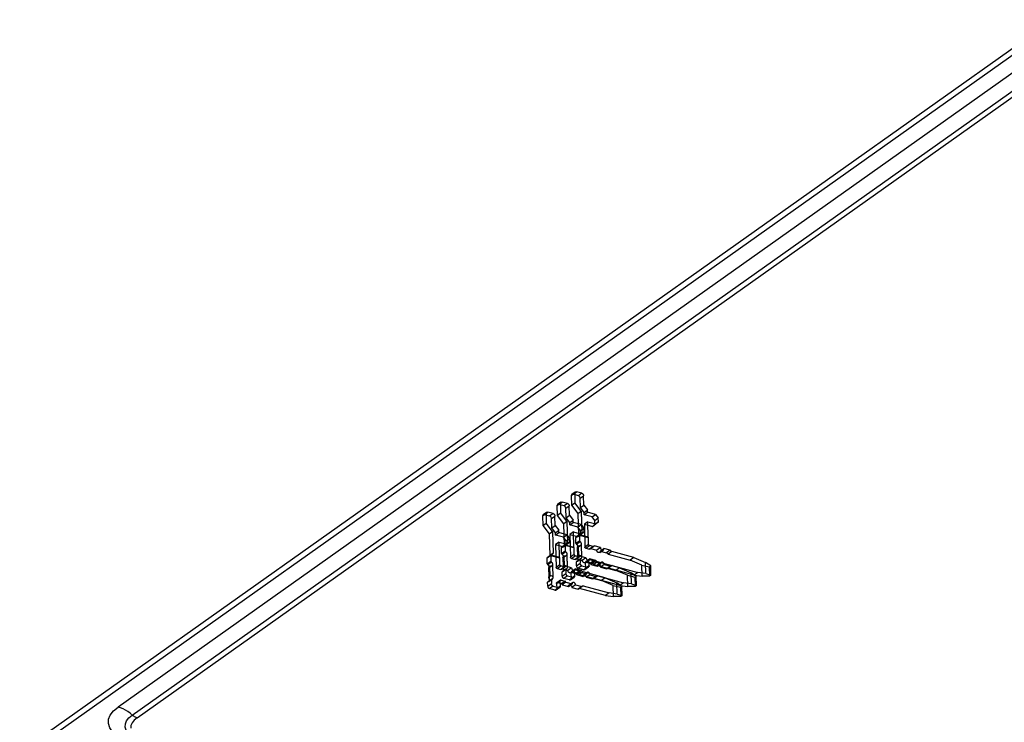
# Model space of a CAD drawing. Header units: millimetres. Extents: x 6 to 414, y 7 to 290.
# Tile 267 of 341: x 193.34 to 197.98, y 135.79 to 139.11. Entities that reach past the tile are written whole.
import ezdxf

# ---------------------------------------------------------------- set-up
doc = ezdxf.new("R2010")
doc.units = ezdxf.units.MM
doc.header["$LTSCALE"] = 23.1
doc.layers.get('0').update_dxf_attribs({"linetype": 'CONTINUOUS'})
doc.layers.add('_60383', color=7, linetype='CONTINUOUS')

msp = doc.modelspace()

# ---------------------------------------------------------------- linework, layer by layer
at = {"color": 6, "linetype": 'Continuous'}
for p, q in [((195.9575, 136.8748), (195.9412, 136.8633)), ((195.9412, 136.8633), (195.9423, 136.8186)), ((195.9601, 136.8807), (195.9439, 136.8692)), ((195.9494, 136.87), (195.9657, 136.8815)), ((195.9746, 136.8632), (195.9494, 136.87)), ((195.9575, 136.8748), (195.9586, 136.8301)), ((195.9909, 136.8748), (195.9657, 136.8815)), ((195.9909, 136.8748), (195.9746, 136.8632)), ((195.9833, 136.852), (195.9995, 136.8636)), ((195.9843, 136.8073), (195.9833, 136.852)), ((196.0006, 136.8188), (195.9995, 136.8636)), ((195.8898, 136.8268), (195.8735, 136.8153)), ((195.8735, 136.8153), (195.8746, 136.7705)), ((195.8924, 136.8327), (195.8761, 136.8212)), ((195.8817, 136.822), (195.8979, 136.8335)), ((195.9069, 136.8152), (195.8817, 136.822)), ((195.8898, 136.8268), (195.8908, 136.782)), ((195.9231, 136.8267), (195.8979, 136.8335)), ((195.9231, 136.8267), (195.9069, 136.8152)), ((195.9155, 136.804), (195.9318, 136.8155)), ((195.9328, 136.7708), (195.9318, 136.8155)), ((195.9423, 136.8186), (195.9586, 136.8301)), ((195.9423, 136.8186), (195.9725, 136.7793)), ((195.9887, 136.7909), (195.9586, 136.8301)), ((195.9843, 136.8073), (196.0006, 136.8188)), ((196.0015, 136.7849), (195.9843, 136.8073)), ((196.0006, 136.8188), (196.0178, 136.7964)), ((195.822, 136.7787), (195.8057, 136.7672)), ((195.8057, 136.7672), (195.8068, 136.7224)), ((195.8246, 136.7846), (195.8084, 136.7731)), ((195.8139, 136.7739), (195.8302, 136.7854)), ((195.8391, 136.7671), (195.8139, 136.7739)), ((195.822, 136.7787), (195.8231, 136.734)), ((195.8554, 136.7787), (195.8302, 136.7854)), ((195.8554, 136.7787), (195.8391, 136.7671)), ((195.8477, 136.7559), (195.864, 136.7675)), ((195.8651, 136.7227), (195.864, 136.7675)), ((195.8746, 136.7705), (195.8908, 136.782)), ((195.8746, 136.7705), (195.9047, 136.7313)), ((195.921, 136.7428), (195.8908, 136.782)), ((195.9166, 136.7592), (195.9155, 136.804)), ((195.9166, 136.7592), (195.9328, 136.7708)), ((195.9338, 136.7368), (195.9166, 136.7592)), ((195.9328, 136.7708), (195.95, 136.7483)), ((195.9725, 136.7793), (195.9887, 136.7909)), ((195.9725, 136.7793), (195.9749, 136.6764)), ((195.9887, 136.7909), (195.9912, 136.6879)), ((196.0015, 136.7849), (196.0178, 136.7964)), ((196.0018, 136.7737), (196.0015, 136.7849)), ((196.0018, 136.7737), (196.0181, 136.7852)), ((196.0396, 136.7635), (196.0018, 136.7737)), ((196.0181, 136.7852), (196.0178, 136.7964)), ((196.0559, 136.7751), (196.0181, 136.7852)), ((196.0396, 136.7635), (196.0559, 136.7751)), ((196.0525, 136.7467), (196.0396, 136.7635)), ((196.0525, 136.7467), (196.0688, 136.7583)), ((196.0559, 136.7751), (196.0688, 136.7583)), ((196.0692, 136.7404), (196.0688, 136.7583)), ((195.8068, 136.7224), (195.8231, 136.734)), ((195.8068, 136.7224), (195.8369, 136.6832)), ((195.8532, 136.6948), (195.8231, 136.734)), ((195.8488, 136.7112), (195.8477, 136.7559)), ((195.8488, 136.7112), (195.8651, 136.7227)), ((195.8651, 136.7227), (195.8823, 136.7003)), ((195.9047, 136.7313), (195.921, 136.7428)), ((195.9047, 136.7313), (195.9071, 136.6283)), ((195.921, 136.7428), (195.9234, 136.6399)), ((195.9338, 136.7368), (195.95, 136.7483)), ((195.9341, 136.7256), (195.9338, 136.7368)), ((195.9341, 136.7256), (195.9503, 136.7372)), ((195.9719, 136.7155), (195.9341, 136.7256)), ((195.9503, 136.7372), (195.95, 136.7483)), ((195.9881, 136.727), (195.9503, 136.7372)), ((195.9719, 136.7155), (195.9881, 136.727)), ((195.9848, 136.6987), (195.9719, 136.7155)), ((195.9881, 136.727), (196.001, 136.7102)), ((196.0191, 136.7405), (196.0029, 136.7289)), ((196.0029, 136.7289), (196.0407, 136.7188)), ((196.0029, 136.7289), (196.0054, 136.621)), ((196.0191, 136.7405), (196.0569, 136.7303)), ((196.0209, 136.6666), (196.0191, 136.7405)), ((196.0407, 136.7188), (196.0569, 136.7303)), ((196.0407, 136.7188), (196.053, 136.7288)), ((196.053, 136.7288), (196.0525, 136.7467)), ((196.053, 136.7288), (196.0692, 136.7404)), ((196.0692, 136.7404), (196.0569, 136.7303)), ((195.8369, 136.6832), (195.8532, 136.6948)), ((195.8369, 136.6832), (195.8394, 136.5803)), ((195.866, 136.6888), (195.8488, 136.7112)), ((195.8532, 136.6948), (195.8556, 136.5918)), ((195.866, 136.6888), (195.8823, 136.7003)), ((195.8663, 136.6776), (195.866, 136.6888)), ((195.8663, 136.6776), (195.8826, 136.6891)), ((195.9041, 136.6674), (195.8663, 136.6776)), ((195.8826, 136.6891), (195.8823, 136.7003)), ((195.9204, 136.679), (195.8826, 136.6891)), ((195.9041, 136.6674), (195.9204, 136.679)), ((195.917, 136.6506), (195.9041, 136.6674)), ((195.9204, 136.679), (195.9333, 136.6622)), ((195.9514, 136.6924), (195.9351, 136.6809)), ((195.9351, 136.6809), (195.9729, 136.6707)), ((195.9351, 136.6809), (195.9377, 136.573)), ((195.9514, 136.6924), (195.9892, 136.6823)), ((195.9531, 136.6185), (195.9514, 136.6924)), ((195.9626, 136.6663), (195.98, 136.6786)), ((195.9749, 136.6764), (195.9626, 136.6663)), ((195.9633, 136.6387), (195.9626, 136.6663)), ((195.9729, 136.6707), (195.9892, 136.6823)), ((195.9729, 136.6707), (195.9852, 136.6808)), ((195.9912, 136.6879), (195.9749, 136.6764)), ((195.9789, 136.6779), (195.9912, 136.6879)), ((195.9789, 136.6779), (196.0209, 136.6666)), ((196.022, 136.6674), (195.98, 136.6786)), ((195.98, 136.6786), (195.9806, 136.651)), ((195.9848, 136.6987), (196.001, 136.7102)), ((195.9852, 136.6808), (195.9848, 136.6987)), ((195.9852, 136.6808), (196.0015, 136.6923)), ((196.0015, 136.6923), (195.9892, 136.6823)), ((196.0015, 136.6923), (196.001, 136.7102)), ((196.022, 136.6674), (196.0209, 136.6666)), ((196.0228, 136.6333), (196.022, 136.6674)), ((195.8836, 136.6443), (195.8674, 136.6328)), ((195.8674, 136.6328), (195.9052, 136.6227)), ((195.8674, 136.6328), (195.8699, 136.5249)), ((195.8836, 136.6443), (195.9214, 136.6342)), ((195.8854, 136.5705), (195.8836, 136.6443)), ((195.8949, 136.6183), (195.9122, 136.6306)), ((195.9071, 136.6283), (195.8949, 136.6183)), ((195.9052, 136.6227), (195.9214, 136.6342)), ((195.9052, 136.6227), (195.9174, 136.6327)), ((195.9234, 136.6399), (195.9071, 136.6283)), ((195.9111, 136.6298), (195.9234, 136.6399)), ((195.9111, 136.6298), (195.9531, 136.6185)), ((195.9542, 136.6193), (195.9122, 136.6306)), ((195.9122, 136.6306), (195.9129, 136.603)), ((195.917, 136.6506), (195.9333, 136.6622)), ((195.9174, 136.6327), (195.917, 136.6506)), ((195.9174, 136.6327), (195.9337, 136.6442)), ((195.9337, 136.6442), (195.9214, 136.6342)), ((195.9337, 136.6442), (195.9333, 136.6622)), ((195.9542, 136.6193), (195.9531, 136.6185)), ((195.955, 136.5853), (195.9542, 136.6193)), ((195.9633, 136.6387), (195.9806, 136.651)), ((195.9835, 136.646), (195.9662, 136.6337)), ((195.9757, 136.6256), (195.9692, 136.6209)), ((195.9692, 136.6209), (195.9703, 136.5762)), ((195.9695, 136.618), (195.9865, 136.6301)), ((195.9768, 136.5808), (195.9757, 136.6256)), ((196.0228, 136.6333), (196.0054, 136.621)), ((196.0097, 136.6154), (196.0271, 136.6277)), ((196.045, 136.6229), (196.0271, 136.6277)), ((196.045, 136.6229), (196.0277, 136.6106)), ((196.0478, 136.6233), (196.0304, 136.611)), ((196.0317, 136.614), (196.0491, 136.6263)), ((196.0785, 136.6184), (196.0491, 136.6263)), ((195.8271, 136.5702), (195.8444, 136.5825)), ((195.8394, 136.5803), (195.8271, 136.5702)), ((195.8556, 136.5918), (195.8394, 136.5803)), ((195.8434, 136.5818), (195.8556, 136.5918)), ((195.8434, 136.5818), (195.8854, 136.5705)), ((195.8865, 136.5713), (195.8444, 136.5825)), ((195.8444, 136.5825), (195.8451, 136.5549)), ((195.8955, 136.5907), (195.8949, 136.6183)), ((195.8955, 136.5907), (195.9129, 136.603)), ((195.9158, 136.598), (195.8984, 136.5857)), ((195.9079, 136.5775), (195.9014, 136.5729)), ((195.9014, 136.5729), (195.9025, 136.5281)), ((195.9017, 136.5699), (195.9188, 136.582)), ((195.909, 136.5327), (195.9079, 136.5775)), ((195.955, 136.5853), (195.9377, 136.573)), ((195.942, 136.5674), (195.9593, 136.5797)), ((195.9772, 136.5749), (195.9593, 136.5797)), ((195.9772, 136.5749), (195.9599, 136.5626)), ((195.98, 136.5753), (195.9627, 136.563)), ((195.964, 136.5659), (195.9813, 136.5782)), ((195.9703, 136.5762), (195.9768, 136.5808)), ((196.0107, 136.5703), (195.9813, 136.5782)), ((196.0097, 136.6154), (196.0277, 136.6106)), ((196.0317, 136.614), (196.0612, 136.6061)), ((196.0785, 136.6184), (196.0612, 136.6061)), ((196.0753, 136.5957), (196.0927, 136.608)), ((196.078, 136.6016), (196.0953, 136.6139)), ((196.078, 136.6016), (196.1074, 136.5937)), ((196.1247, 136.606), (196.0953, 136.6139)), ((196.1247, 136.606), (196.1074, 136.5937)), ((196.1147, 136.5873), (196.1074, 136.5937)), ((196.1321, 136.5996), (196.1147, 136.5873)), ((196.1147, 136.5873), (196.2197, 136.5591)), ((196.1247, 136.606), (196.1321, 136.5996)), ((196.2371, 136.5714), (196.1321, 136.5996)), ((195.8278, 136.5426), (195.8271, 136.5702)), ((195.8278, 136.5426), (195.8451, 136.5549)), ((195.848, 136.5499), (195.8307, 136.5376)), ((195.8402, 136.5294), (195.8337, 136.5248)), ((195.834, 136.5219), (195.851, 136.534)), ((195.8413, 136.4847), (195.8402, 136.5294)), ((195.8873, 136.5372), (195.8699, 136.5249)), ((195.8742, 136.5193), (195.8916, 136.5316)), ((195.8865, 136.5713), (195.8854, 136.5705)), ((195.8873, 136.5372), (195.8865, 136.5713)), ((195.9095, 136.5268), (195.8916, 136.5316)), ((195.9095, 136.5268), (195.8921, 136.5145)), ((195.9123, 136.5272), (195.8949, 136.5149)), ((195.8962, 136.5179), (195.9136, 136.5302)), ((195.9025, 136.5281), (195.909, 136.5327)), ((195.943, 136.5223), (195.9136, 136.5302)), ((195.942, 136.5674), (195.9599, 136.5626)), ((195.964, 136.5659), (195.9934, 136.558)), ((195.9827, 136.563), (195.9653, 136.5507)), ((195.9658, 136.5321), (195.9653, 136.5507)), ((195.9658, 136.5321), (195.9831, 136.5444)), ((195.9667, 136.5537), (195.984, 136.566)), ((195.968, 136.5542), (195.9854, 136.5665)), ((195.9708, 136.5552), (195.9882, 136.5675)), ((195.9917, 136.5331), (195.9744, 136.5208)), ((195.9827, 136.563), (195.9831, 136.5444)), ((195.9917, 136.5331), (196.0169, 136.5264)), ((196.0107, 136.5703), (195.9934, 136.558)), ((195.9996, 136.5141), (196.0169, 136.5264)), ((196.0052, 136.5149), (196.0225, 136.5272)), ((196.0072, 136.5458), (196.0245, 136.5581)), ((196.0072, 136.5458), (196.0078, 136.5208)), ((196.0076, 136.5476), (196.0249, 136.5599)), ((196.0251, 136.5331), (196.0078, 136.5208)), ((196.0259, 136.5611), (196.0085, 136.5488)), ((196.0102, 136.5535), (196.0275, 136.5658)), ((196.0102, 136.5535), (196.0396, 136.5456)), ((196.0286, 136.5615), (196.0113, 136.5492)), ((196.0113, 136.5492), (196.0292, 136.5444)), ((196.0251, 136.5331), (196.0245, 136.5581)), ((196.0569, 136.5579), (196.0275, 136.5658)), ((196.0286, 136.5615), (196.0466, 136.5567)), ((196.0292, 136.5444), (196.0466, 136.5567)), ((196.0509, 136.5511), (196.0335, 136.5388)), ((196.0335, 136.5388), (196.0629, 136.5309)), ((196.0569, 136.5579), (196.0396, 136.5456)), ((196.047, 136.5392), (196.0396, 136.5456)), ((196.0643, 136.5515), (196.047, 136.5392)), ((196.047, 136.5392), (196.152, 136.511)), ((196.0509, 136.5511), (196.0803, 136.5432)), ((196.0569, 136.5579), (196.0643, 136.5515)), ((196.0629, 136.5309), (196.0803, 136.5432)), ((196.1693, 136.5233), (196.0643, 136.5515)), ((196.0655, 136.5368), (196.0829, 136.5491)), ((196.0971, 136.5387), (196.0797, 136.5264)), ((196.0797, 136.5264), (196.1091, 136.5185)), ((196.0971, 136.5387), (196.1265, 136.5308)), ((196.1265, 136.5308), (196.1091, 136.5185)), ((196.1337, 136.5333), (196.1163, 136.521)), ((196.1337, 136.5333), (196.1265, 136.5308)), ((196.1337, 136.5333), (196.2555, 136.5006)), ((196.2371, 136.5714), (196.2197, 136.5591)), ((196.2746, 136.5357), (196.2197, 136.5591)), ((196.2371, 136.5714), (196.2919, 136.548)), ((196.2746, 136.5357), (196.3095, 136.527)), ((196.2758, 136.4832), (196.2746, 136.5357)), ((196.316, 136.5316), (196.2919, 136.548)), ((196.2932, 136.4955), (196.2919, 136.548)), ((196.3095, 136.527), (196.316, 136.5316)), ((196.3095, 136.527), (196.3105, 136.4831)), ((196.317, 136.4877), (196.316, 136.5316)), ((195.8337, 136.5248), (195.8347, 136.4801)), ((195.8347, 136.4801), (195.8413, 136.4847)), ((195.8742, 136.5193), (195.8921, 136.5145)), ((195.8962, 136.5179), (195.9256, 136.51)), ((195.9149, 136.515), (195.8976, 136.5027)), ((195.898, 136.484), (195.8976, 136.5027)), ((195.898, 136.484), (195.9154, 136.4963)), ((195.8989, 136.5056), (195.9162, 136.5179)), ((195.9003, 136.5061), (195.9176, 136.5184)), ((195.9031, 136.5072), (195.9204, 136.5195)), ((195.924, 136.4851), (195.9066, 136.4728)), ((195.9149, 136.515), (195.9154, 136.4963)), ((195.924, 136.4851), (195.9492, 136.4783)), ((195.943, 136.5223), (195.9256, 136.51)), ((195.9394, 136.4978), (195.9568, 136.5101)), ((195.9394, 136.4978), (195.94, 136.4727)), ((195.9398, 136.4996), (195.9572, 136.5119)), ((195.9574, 136.485), (195.94, 136.4727)), ((195.9581, 136.513), (195.9408, 136.5007)), ((195.9424, 136.5055), (195.9598, 136.5178)), ((195.9424, 136.5055), (195.9719, 136.4976)), ((195.9609, 136.5134), (195.9435, 136.5011)), ((195.9435, 136.5011), (195.9615, 136.4963)), ((195.9574, 136.485), (195.9568, 136.5101)), ((195.9892, 136.5099), (195.9598, 136.5178)), ((195.9609, 136.5134), (195.9788, 136.5086)), ((195.9615, 136.4963), (195.9788, 136.5086)), ((195.9831, 136.503), (195.9658, 136.4907)), ((195.9658, 136.4907), (195.9952, 136.4828)), ((195.9892, 136.5099), (195.9719, 136.4976)), ((195.9792, 136.4912), (195.9719, 136.4976)), ((195.9996, 136.5141), (195.9744, 136.5208)), ((195.9966, 136.5035), (195.9792, 136.4912)), ((195.9792, 136.4912), (196.0842, 136.463)), ((195.9831, 136.503), (196.0125, 136.4951)), ((195.9892, 136.5099), (195.9966, 136.5035)), ((195.9952, 136.4828), (196.0125, 136.4951)), ((196.1016, 136.4753), (195.9966, 136.5035)), ((195.9978, 136.4887), (196.0151, 136.501)), ((196.0293, 136.4906), (196.012, 136.4783)), ((196.0293, 136.4906), (196.0587, 136.4827)), ((196.0587, 136.4827), (196.0414, 136.4704)), ((196.0659, 136.4853), (196.0486, 136.473)), ((196.0659, 136.4853), (196.0587, 136.4827)), ((196.0659, 136.4853), (196.1877, 136.4526)), ((196.1091, 136.5185), (196.1163, 136.521)), ((196.2381, 136.4883), (196.1163, 136.521)), ((196.1693, 136.5233), (196.152, 136.511)), ((196.2068, 136.4877), (196.152, 136.511)), ((196.1693, 136.5233), (196.2242, 136.5)), ((196.2068, 136.4877), (196.2417, 136.4789)), ((196.2081, 136.4352), (196.2068, 136.4877)), ((196.2482, 136.4835), (196.2242, 136.5)), ((196.2254, 136.4475), (196.2242, 136.5)), ((196.2555, 136.5006), (196.2381, 136.4883)), ((196.2381, 136.4883), (196.2758, 136.4832)), ((196.2417, 136.4789), (196.2482, 136.4835)), ((196.2493, 136.4397), (196.2482, 136.4835)), ((196.2932, 136.4955), (196.2555, 136.5006)), ((196.3105, 136.4831), (196.2758, 136.4832)), ((196.2932, 136.4955), (196.317, 136.4877)), ((196.317, 136.4877), (196.3105, 136.4831)), ((195.8472, 136.4669), (195.8298, 136.4546)), ((195.8303, 136.4359), (195.8298, 136.4546)), ((195.8303, 136.4359), (195.8476, 136.4482)), ((195.8311, 136.4576), (195.8485, 136.4699)), ((195.8325, 136.4581), (195.8499, 136.4704)), ((195.8353, 136.4591), (195.8527, 136.4714)), ((195.8562, 136.437), (195.8389, 136.4247)), ((195.8472, 136.4669), (195.8476, 136.4482)), ((195.8562, 136.437), (195.8814, 136.4303)), ((195.8717, 136.4497), (195.889, 136.462)), ((195.8717, 136.4497), (195.8723, 136.4247)), ((195.8896, 136.437), (195.8723, 136.4247)), ((195.8903, 136.465), (195.873, 136.4527)), ((195.8931, 136.4654), (195.8758, 136.4531)), ((195.8758, 136.4531), (195.8937, 136.4483)), ((195.8896, 136.437), (195.889, 136.462)), ((195.8931, 136.4654), (195.9111, 136.4606)), ((195.8937, 136.4483), (195.9111, 136.4606)), ((195.9154, 136.455), (195.898, 136.4427)), ((195.898, 136.4427), (195.9274, 136.4348)), ((195.9319, 136.466), (195.9066, 136.4728)), ((195.9154, 136.455), (195.9448, 136.4471)), ((195.9274, 136.4348), (195.9448, 136.4471)), ((195.93, 136.4407), (195.9474, 136.453)), ((195.9319, 136.466), (195.9492, 136.4783)), ((195.9374, 136.4668), (195.9548, 136.4791)), ((195.9616, 136.4426), (195.9442, 136.4303)), ((195.9616, 136.4426), (195.991, 136.4347)), ((195.991, 136.4347), (195.9736, 136.4224)), ((195.9981, 136.4372), (195.9808, 136.4249)), ((195.9981, 136.4372), (195.991, 136.4347)), ((195.9981, 136.4372), (196.12, 136.4045)), ((196.012, 136.4783), (196.0414, 136.4704)), ((196.0414, 136.4704), (196.0486, 136.473)), ((196.1704, 136.4403), (196.0486, 136.473)), ((196.1016, 136.4753), (196.0842, 136.463)), ((196.1391, 136.4396), (196.0842, 136.463)), ((196.1016, 136.4753), (196.1564, 136.4519)), ((196.1391, 136.4396), (196.174, 136.4309)), ((196.1403, 136.3871), (196.1391, 136.4396)), ((196.1805, 136.4355), (196.1564, 136.4519)), ((196.1576, 136.3994), (196.1564, 136.4519)), ((196.1877, 136.4526), (196.1704, 136.4403)), ((196.1704, 136.4403), (196.2081, 136.4352)), ((196.174, 136.4309), (196.1805, 136.4355)), ((196.1815, 136.3916), (196.1805, 136.4355)), ((196.2254, 136.4475), (196.1877, 136.4526)), ((196.2428, 136.435), (196.2081, 136.4352)), ((196.2254, 136.4475), (196.2493, 136.4397)), ((196.2417, 136.4789), (196.2428, 136.435)), ((196.2493, 136.4397), (196.2428, 136.435)), ((195.8641, 136.418), (195.8389, 136.4247)), ((195.8641, 136.418), (195.8814, 136.4303)), ((195.8697, 136.4188), (195.887, 136.4311)), ((195.9442, 136.4303), (195.9736, 136.4224)), ((195.9736, 136.4224), (195.9808, 136.4249)), ((196.1026, 136.3922), (195.9808, 136.4249)), ((196.12, 136.4045), (196.1026, 136.3922)), ((196.1026, 136.3922), (196.1403, 136.3871)), ((196.1576, 136.3994), (196.12, 136.4045)), ((196.175, 136.387), (196.1403, 136.3871)), ((196.1576, 136.3994), (196.1815, 136.3916)), ((196.174, 136.4309), (196.175, 136.387)), ((196.1815, 136.3916), (196.175, 136.387))]:
    msp.add_line(p, q, dxfattribs=at)
at = {"color": 7, "linetype": 'Continuous'}
for p, q in [((195.9696, 136.6202), (195.9692, 136.6209)), ((195.971, 136.6197), (195.9724, 136.5614)), ((195.9721, 136.6193), (195.9718, 136.6198)), ((195.9734, 136.5611), (195.9721, 136.6193)), ((195.9757, 136.6256), (195.9776, 136.6259)), ((195.9776, 136.6259), (195.9757, 136.6256)), ((195.9894, 136.6316), (195.9884, 136.6321)), ((195.9884, 136.6315), (195.9898, 136.5733)), ((195.9908, 136.5734), (195.9894, 136.6316)), ((195.9019, 136.5721), (195.9014, 136.5729)), ((195.9079, 136.5775), (195.9099, 136.5778)), ((195.9098, 136.5778), (195.9079, 136.5775)), ((195.9217, 136.5836), (195.9206, 136.584)), ((195.9206, 136.5834), (195.922, 136.5253)), ((195.923, 136.5254), (195.9217, 136.5836)), ((195.9898, 136.5733), (195.9908, 136.5734)), ((195.8402, 136.5294), (195.8421, 136.5298)), ((195.842, 136.5297), (195.8402, 136.5294)), ((195.8539, 136.5355), (195.8529, 136.5359)), ((195.8529, 136.5354), (195.8542, 136.4772)), ((195.8553, 136.4773), (195.8539, 136.5355)), ((195.9033, 136.5717), (195.9046, 136.5134)), ((195.9043, 136.5713), (195.9041, 136.5717)), ((195.9057, 136.5131), (195.9043, 136.5713)), ((195.9724, 136.5614), (195.9734, 136.5611)), ((195.8341, 136.5241), (195.8337, 136.5248)), ((195.8355, 136.5236), (195.8369, 136.4653)), ((195.8366, 136.5232), (195.8363, 136.5237)), ((195.8379, 136.465), (195.8366, 136.5232)), ((195.9046, 136.5134), (195.9057, 136.5131)), ((195.922, 136.5253), (195.923, 136.5254)), ((195.8369, 136.4653), (195.8379, 136.465)), ((195.8542, 136.4772), (195.8553, 136.4773))]:
    msp.add_line(p, q, dxfattribs=at)
at = {"color": 6, "linetype": 'Continuous'}
for points in [[(195.9494, 136.87), (195.9478, 136.8703), (195.9462, 136.8702), (195.9448, 136.8698), (195.9436, 136.869), (195.9425, 136.8679), (195.9418, 136.8666), (195.9414, 136.865), (195.9412, 136.8633)], [(195.9575, 136.8748), (195.9576, 136.8765), (195.9581, 136.8781), (195.9588, 136.8794), (195.9598, 136.8805), (195.9611, 136.8813), (195.9625, 136.8817), (195.964, 136.8818), (195.9657, 136.8815)], [(195.9833, 136.852), (195.983, 136.8541), (195.9823, 136.8561), (195.9813, 136.8581), (195.9799, 136.8599), (195.9783, 136.8614), (195.9765, 136.8625), (195.9746, 136.8632)], [(195.9909, 136.8748), (195.9925, 136.8742), (195.9941, 136.8732), (195.9956, 136.872), (195.9969, 136.8706), (195.998, 136.8689), (195.9988, 136.8672), (195.9993, 136.8654), (195.9995, 136.8636)], [(195.8817, 136.822), (195.8801, 136.8222), (195.8785, 136.8221), (195.8771, 136.8217), (195.8758, 136.8209), (195.8748, 136.8199), (195.8741, 136.8185), (195.8736, 136.817), (195.8735, 136.8153)], [(195.8898, 136.8268), (195.8899, 136.8285), (195.8903, 136.83), (195.891, 136.8314), (195.8921, 136.8325), (195.8933, 136.8332), (195.8947, 136.8337), (195.8963, 136.8338), (195.8979, 136.8335)], [(195.9155, 136.804), (195.9152, 136.806), (195.9146, 136.8081), (195.9135, 136.81), (195.9122, 136.8118), (195.9106, 136.8133), (195.9088, 136.8145), (195.9069, 136.8152)], [(195.9231, 136.8267), (195.9248, 136.8261), (195.9264, 136.8252), (195.9278, 136.824), (195.9291, 136.8225), (195.9302, 136.8209), (195.931, 136.8191), (195.9316, 136.8173), (195.9318, 136.8155)], [(195.8139, 136.7739), (195.8123, 136.7742), (195.8107, 136.7741), (195.8093, 136.7737), (195.8081, 136.7729), (195.807, 136.7718), (195.8063, 136.7705), (195.8059, 136.7689), (195.8057, 136.7672)], [(195.822, 136.7787), (195.8221, 136.7804), (195.8226, 136.782), (195.8233, 136.7833), (195.8243, 136.7844), (195.8256, 136.7852), (195.827, 136.7856), (195.8285, 136.7857), (195.8302, 136.7854)], [(195.8477, 136.7559), (195.8475, 136.758), (195.8468, 136.76), (195.8458, 136.762), (195.8444, 136.7638), (195.8428, 136.7653), (195.841, 136.7664), (195.8391, 136.7671)], [(195.8554, 136.7787), (195.857, 136.7781), (195.8586, 136.7771), (195.8601, 136.7759), (195.8614, 136.7745), (195.8625, 136.7728), (195.8633, 136.7711), (195.8638, 136.7693), (195.864, 136.7675)], [(195.9633, 136.6387), (195.9634, 136.6378), (195.9636, 136.6368), (195.9641, 136.6359), (195.9647, 136.6351), (195.9654, 136.6344), (195.9662, 136.6337)], [(195.9662, 136.6337), (195.9673, 136.6329), (195.9683, 136.632), (195.9693, 136.6309), (195.9701, 136.6297), (195.9708, 136.6284), (195.9713, 136.6271), (195.9717, 136.6258), (195.9719, 136.6245), (195.972, 136.6232), (195.9718, 136.6219), (195.9715, 136.6208), (195.971, 136.6197)], [(195.9835, 136.646), (195.9827, 136.6466), (195.982, 136.6474), (195.9814, 136.6482), (195.981, 136.6491), (195.9807, 136.6501), (195.9806, 136.651)], [(195.9884, 136.6321), (195.9888, 136.6331), (195.9892, 136.6342), (195.9893, 136.6355), (195.9893, 136.6368), (195.9891, 136.6381), (195.9887, 136.6394), (195.9881, 136.6407), (195.9875, 136.642), (195.9866, 136.6432), (195.9857, 136.6443), (195.9846, 136.6452), (195.9835, 136.646)], [(196.0097, 136.6154), (196.0089, 136.6157), (196.0081, 136.6162), (196.0074, 136.6168), (196.0067, 136.6176), (196.0062, 136.6184), (196.0058, 136.6192), (196.0055, 136.6201), (196.0054, 136.621)], [(196.0228, 136.6333), (196.0229, 136.6325), (196.0231, 136.6316), (196.0235, 136.6307), (196.0241, 136.6299), (196.0247, 136.6291), (196.0254, 136.6285), (196.0262, 136.6281), (196.0271, 136.6277)], [(196.045, 136.6229), (196.0458, 136.6228), (196.0466, 136.6228), (196.0473, 136.6231), (196.0479, 136.6234), (196.0484, 136.624), (196.0488, 136.6246), (196.049, 136.6254), (196.0491, 136.6263)], [(195.8955, 136.5907), (195.8956, 136.5897), (195.8959, 136.5888), (195.8963, 136.5879), (195.8969, 136.587), (195.8976, 136.5863), (195.8984, 136.5857)], [(195.8984, 136.5857), (195.8995, 136.5849), (195.9006, 136.5839), (195.9015, 136.5828), (195.9024, 136.5816), (195.903, 136.5804), (195.9036, 136.5791), (195.904, 136.5777), (195.9042, 136.5764), (195.9042, 136.5751), (195.9041, 136.5739), (195.9038, 136.5728), (195.9033, 136.5717)], [(195.9158, 136.598), (195.915, 136.5986), (195.9143, 136.5993), (195.9137, 136.6002), (195.9132, 136.6011), (195.913, 136.602), (195.9129, 136.603)], [(195.9206, 136.584), (195.9211, 136.5851), (195.9214, 136.5862), (195.9215, 136.5874), (195.9215, 136.5887), (195.9213, 136.59), (195.9209, 136.5914), (195.9204, 136.5927), (195.9197, 136.5939), (195.9189, 136.5951), (195.9179, 136.5962), (195.9169, 136.5972), (195.9158, 136.598)], [(195.942, 136.5674), (195.9412, 136.5677), (195.9404, 136.5682), (195.9396, 136.5688), (195.939, 136.5695), (195.9384, 136.5703), (195.938, 136.5712), (195.9378, 136.5721), (195.9377, 136.573)], [(195.955, 136.5853), (195.9551, 136.5844), (195.9554, 136.5835), (195.9558, 136.5826), (195.9563, 136.5818), (195.957, 136.5811), (195.9577, 136.5805), (195.9585, 136.58), (195.9593, 136.5797)], [(195.9734, 136.5611), (195.9734, 136.5616), (195.9734, 136.5621), (195.9734, 136.5626), (195.9733, 136.5632), (195.9733, 136.5637), (195.9732, 136.5643), (195.9732, 136.5649), (195.9731, 136.5655), (195.973, 136.5661), (195.9729, 136.5668), (195.9728, 136.5674), (195.9726, 136.5681), (195.9725, 136.5688), (195.9724, 136.5696), (195.9722, 136.5703), (195.972, 136.571), (195.9718, 136.5717), (195.9716, 136.5724), (195.9714, 136.5731), (195.9712, 136.5738), (195.971, 136.5745), (195.9707, 136.5751), (195.9705, 136.5757), (195.9703, 136.5762)], [(195.9772, 136.5749), (195.9781, 136.5747), (195.9788, 136.5748), (195.9796, 136.575), (195.9802, 136.5754), (195.9807, 136.5759), (195.9811, 136.5766), (195.9813, 136.5774), (195.9813, 136.5782)], [(195.9846, 136.5663), (195.9869, 136.5669), (195.9883, 136.5676), (195.9894, 136.5687), (195.9902, 136.57), (195.9907, 136.5716), (195.9908, 136.5734)], [(196.0317, 136.614), (196.0317, 136.6131), (196.0315, 136.6124), (196.0311, 136.6117), (196.0306, 136.6111), (196.03, 136.6108), (196.0293, 136.6105), (196.0285, 136.6105), (196.0277, 136.6106)], [(196.0698, 136.5949), (196.0681, 136.5955), (196.0665, 136.5964), (196.0651, 136.5976), (196.0638, 136.5991), (196.0627, 136.6007), (196.0619, 136.6025), (196.0614, 136.6043), (196.0612, 136.6061)], [(196.078, 136.6016), (196.0778, 136.5999), (196.0774, 136.5983), (196.0767, 136.597), (196.0756, 136.5959), (196.0744, 136.5951), (196.073, 136.5947), (196.0714, 136.5946), (196.0698, 136.5949)], [(196.0785, 136.6184), (196.0787, 136.6166), (196.0792, 136.6148), (196.08, 136.6131), (196.0811, 136.6114), (196.0824, 136.61), (196.0839, 136.6087), (196.0854, 136.6078), (196.0871, 136.6072)], [(196.0871, 136.6072), (196.0887, 136.6069), (196.0903, 136.607), (196.0917, 136.6074), (196.093, 136.6082), (196.094, 136.6093), (196.0947, 136.6106), (196.0952, 136.6122), (196.0953, 136.6139)], [(195.8278, 136.5426), (195.8279, 136.5417), (195.8281, 136.5407), (195.8286, 136.5398), (195.8292, 136.539), (195.8299, 136.5382), (195.8307, 136.5376)], [(195.8307, 136.5376), (195.8318, 136.5368), (195.8328, 136.5358), (195.8338, 136.5348), (195.8346, 136.5336), (195.8353, 136.5323), (195.8358, 136.531), (195.8362, 136.5297), (195.8364, 136.5284), (195.8365, 136.5271), (195.8363, 136.5258), (195.836, 136.5247), (195.8355, 136.5236)], [(195.848, 136.5499), (195.8472, 136.5505), (195.8465, 136.5513), (195.8459, 136.5521), (195.8455, 136.553), (195.8452, 136.554), (195.8451, 136.5549)], [(195.8529, 136.5359), (195.8533, 136.537), (195.8537, 136.5381), (195.8538, 136.5394), (195.8538, 136.5407), (195.8536, 136.542), (195.8532, 136.5433), (195.8526, 136.5446), (195.852, 136.5459), (195.8511, 136.5471), (195.8502, 136.5482), (195.8491, 136.5491), (195.848, 136.5499)], [(195.8873, 136.5372), (195.8874, 136.5363), (195.8876, 136.5354), (195.888, 136.5346), (195.8886, 136.5337), (195.8892, 136.533), (195.8899, 136.5324), (195.8907, 136.5319), (195.8916, 136.5316)], [(195.9057, 136.5131), (195.9057, 136.5136), (195.9057, 136.5141), (195.9056, 136.5146), (195.9056, 136.5151), (195.9055, 136.5157), (195.9055, 136.5162), (195.9054, 136.5168), (195.9053, 136.5174), (195.9052, 136.5181), (195.9051, 136.5187), (195.905, 136.5194), (195.9049, 136.5201), (195.9048, 136.5208), (195.9046, 136.5215), (195.9044, 136.5222), (195.9043, 136.5229), (195.9041, 136.5237), (195.9039, 136.5244), (195.9037, 136.5251), (195.9034, 136.5258), (195.9032, 136.5264), (195.903, 136.527), (195.9027, 136.5276), (195.9025, 136.5281)], [(195.9095, 136.5268), (195.9103, 136.5267), (195.9111, 136.5267), (195.9118, 136.527), (195.9124, 136.5273), (195.9129, 136.5279), (195.9133, 136.5285), (195.9135, 136.5293), (195.9136, 136.5302)], [(195.964, 136.5659), (195.9639, 136.5651), (195.9637, 136.5643), (195.9634, 136.5636), (195.9628, 136.5631), (195.9622, 136.5627), (195.9615, 136.5625), (195.9607, 136.5624), (195.9599, 136.5626)], [(195.9696, 136.5546), (195.9673, 136.554), (195.9666, 136.5536), (195.9661, 136.5531), (195.9657, 136.5524), (195.9654, 136.5516), (195.9653, 136.5507)], [(195.9658, 136.5321), (195.966, 136.5303), (195.9665, 136.5285), (195.9673, 136.5267), (195.9684, 136.5251), (195.9697, 136.5236), (195.9712, 136.5224), (195.9727, 136.5215), (195.9744, 136.5208)], [(195.9734, 136.5611), (195.9733, 136.5594), (195.9728, 136.5578), (195.972, 136.5564), (195.9709, 136.5553), (195.9696, 136.5546)], [(195.9827, 136.563), (195.9828, 136.5639), (195.983, 136.5647), (195.9834, 136.5654), (195.9839, 136.5659), (195.9846, 136.5663)], [(195.9917, 136.5331), (195.9901, 136.5338), (195.9885, 136.5347), (195.9871, 136.5359), (195.9857, 136.5374), (195.9847, 136.539), (195.9839, 136.5407), (195.9833, 136.5425), (195.9831, 136.5444)], [(196.002, 136.5468), (196.0004, 136.5474), (195.9988, 136.5484), (195.9973, 136.5496), (195.996, 136.551), (195.9949, 136.5527), (195.9941, 136.5544), (195.9936, 136.5562), (195.9934, 136.558)], [(196.0102, 136.5535), (196.0101, 136.5518), (196.0096, 136.5503), (196.0089, 136.549), (196.0079, 136.5479), (196.0066, 136.5471), (196.0052, 136.5467), (196.0037, 136.5466), (196.002, 136.5468)], [(196.0072, 136.5458), (196.0073, 136.5467), (196.0075, 136.5475), (196.0078, 136.5481), (196.0084, 136.5487), (196.009, 136.5491), (196.0097, 136.5493), (196.0105, 136.5493), (196.0113, 136.5492)], [(196.0107, 136.5703), (196.0109, 136.5686), (196.0115, 136.5668), (196.0123, 136.565), (196.0134, 136.5633), (196.0146, 136.5619), (196.0161, 136.5607), (196.0177, 136.5598), (196.0194, 136.5591)], [(196.0251, 136.5331), (196.025, 136.5312), (196.0244, 136.5294), (196.0235, 136.528), (196.0221, 136.5269), (196.0206, 136.5263), (196.0188, 136.5261), (196.0169, 136.5264)], [(196.0194, 136.5591), (196.021, 136.5589), (196.0225, 136.5589), (196.024, 136.5594), (196.0252, 136.5602), (196.0262, 136.5612), (196.027, 136.5626), (196.0274, 136.5641), (196.0275, 136.5658)], [(196.0286, 136.5615), (196.0278, 136.5616), (196.027, 136.5616), (196.0263, 136.5614), (196.0257, 136.561), (196.0252, 136.5604), (196.0248, 136.5598), (196.0246, 136.559), (196.0245, 136.5581)], [(196.0292, 136.5444), (196.03, 136.5441), (196.0308, 136.5436), (196.0316, 136.543), (196.0322, 136.5423), (196.0328, 136.5415), (196.0332, 136.5406), (196.0334, 136.5397), (196.0335, 136.5388)], [(196.0509, 136.5511), (196.0508, 136.552), (196.0505, 136.5529), (196.0501, 136.5537), (196.0496, 136.5546), (196.0489, 136.5553), (196.0482, 136.5559), (196.0474, 136.5564), (196.0466, 136.5567)], [(196.0629, 136.5309), (196.0631, 136.5326), (196.0635, 136.5341), (196.0642, 136.5355), (196.0652, 136.5366), (196.0665, 136.5373), (196.0679, 136.5378), (196.0695, 136.5379), (196.0711, 136.5376)], [(196.0711, 136.5376), (196.0728, 136.537), (196.0743, 136.5361), (196.0758, 136.5348), (196.0771, 136.5334), (196.0782, 136.5317), (196.079, 136.53), (196.0795, 136.5282), (196.0797, 136.5264)], [(196.0885, 136.5499), (196.0868, 136.5502), (196.0853, 136.5501), (196.0839, 136.5496), (196.0826, 136.5489), (196.0816, 136.5478), (196.0808, 136.5465), (196.0804, 136.5449), (196.0803, 136.5432)], [(196.0971, 136.5387), (196.0969, 136.5405), (196.0964, 136.5423), (196.0956, 136.544), (196.0945, 136.5457), (196.0932, 136.5471), (196.0917, 136.5483), (196.0901, 136.5493), (196.0885, 136.5499)], [(195.8379, 136.465), (195.8379, 136.4655), (195.8379, 136.466), (195.8379, 136.4665), (195.8378, 136.4671), (195.8378, 136.4676), (195.8377, 136.4682), (195.8377, 136.4688), (195.8376, 136.4694), (195.8375, 136.47), (195.8374, 136.4707), (195.8373, 136.4713), (195.8371, 136.472), (195.837, 136.4727), (195.8369, 136.4734), (195.8367, 136.4742), (195.8365, 136.4749), (195.8363, 136.4756), (195.8361, 136.4763), (195.8359, 136.477), (195.8357, 136.4777), (195.8355, 136.4784), (195.8352, 136.479), (195.835, 136.4796), (195.8347, 136.4801)], [(195.8742, 136.5193), (195.8734, 136.5196), (195.8726, 136.5201), (195.8719, 136.5207), (195.8712, 136.5214), (195.8707, 136.5223), (195.8703, 136.5231), (195.87, 136.524), (195.8699, 136.5249)], [(195.8962, 136.5179), (195.8962, 136.517), (195.896, 136.5163), (195.8956, 136.5156), (195.8951, 136.515), (195.8945, 136.5147), (195.8938, 136.5144), (195.893, 136.5144), (195.8921, 136.5145)], [(195.9019, 136.5065), (195.8995, 136.506), (195.8989, 136.5056), (195.8983, 136.5051), (195.8979, 136.5044), (195.8977, 136.5036), (195.8976, 136.5027)], [(195.898, 136.484), (195.8982, 136.4822), (195.8988, 136.4804), (195.8996, 136.4787), (195.9006, 136.477), (195.9019, 136.4756), (195.9034, 136.4743), (195.905, 136.4734), (195.9066, 136.4728)], [(195.9057, 136.5131), (195.9056, 136.5113), (195.9051, 136.5097), (195.9043, 136.5083), (195.9032, 136.5072), (195.9019, 136.5065)], [(195.9149, 136.515), (195.915, 136.5159), (195.9152, 136.5167), (195.9156, 136.5173), (195.9162, 136.5179), (195.9169, 136.5183)], [(195.924, 136.4851), (195.9224, 136.4857), (195.9208, 136.4866), (195.9193, 136.4878), (195.918, 136.4893), (195.9169, 136.4909), (195.9161, 136.4927), (195.9156, 136.4945), (195.9154, 136.4963)], [(195.9169, 136.5183), (195.9192, 136.5188), (195.9205, 136.5195), (195.9216, 136.5206), (195.9224, 136.522), (195.9229, 136.5236), (195.923, 136.5254)], [(195.9343, 136.4988), (195.9326, 136.4994), (195.931, 136.5003), (195.9296, 136.5015), (195.9283, 136.503), (195.9272, 136.5046), (195.9264, 136.5064), (195.9259, 136.5082), (195.9256, 136.51)], [(195.9424, 136.5055), (195.9423, 136.5038), (195.9419, 136.5022), (195.9412, 136.5009), (195.9401, 136.4998), (195.9389, 136.499), (195.9375, 136.4986), (195.9359, 136.4985), (195.9343, 136.4988)], [(195.9394, 136.4978), (195.9395, 136.4986), (195.9397, 136.4994), (195.9401, 136.5001), (195.9406, 136.5006), (195.9412, 136.501), (195.9419, 136.5012), (195.9427, 136.5013), (195.9435, 136.5011)], [(195.943, 136.5223), (195.9432, 136.5205), (195.9437, 136.5187), (195.9445, 136.517), (195.9456, 136.5153), (195.9469, 136.5138), (195.9484, 136.5126), (195.9499, 136.5117), (195.9516, 136.5111)], [(195.9574, 136.485), (195.9572, 136.4831), (195.9567, 136.4814), (195.9557, 136.48), (195.9544, 136.4789), (195.9528, 136.4782), (195.9511, 136.4781), (195.9492, 136.4783)], [(195.9516, 136.5111), (195.9532, 136.5108), (195.9548, 136.5109), (195.9562, 136.5113), (195.9575, 136.5121), (195.9585, 136.5132), (195.9592, 136.5145), (195.9597, 136.5161), (195.9598, 136.5178)], [(195.9609, 136.5134), (195.9601, 136.5136), (195.9593, 136.5135), (195.9586, 136.5133), (195.9579, 136.5129), (195.9574, 136.5124), (195.9571, 136.5117), (195.9569, 136.511), (195.9568, 136.5101)], [(195.9615, 136.4963), (195.9623, 136.496), (195.9631, 136.4956), (195.9638, 136.495), (195.9645, 136.4942), (195.965, 136.4934), (195.9654, 136.4925), (195.9657, 136.4916), (195.9658, 136.4907)], [(195.9831, 136.503), (195.983, 136.5039), (195.9828, 136.5048), (195.9824, 136.5057), (195.9818, 136.5065), (195.9812, 136.5073), (195.9804, 136.5079), (195.9796, 136.5083), (195.9788, 136.5086)], [(195.9952, 136.4828), (195.9953, 136.4845), (195.9957, 136.4861), (195.9965, 136.4874), (195.9975, 136.4885), (195.9987, 136.4893), (196.0002, 136.4897), (196.0017, 136.4898), (196.0034, 136.4895)], [(195.9996, 136.5141), (196.0012, 136.5138), (196.0028, 136.5139), (196.0042, 136.5143), (196.0055, 136.5151), (196.0065, 136.5162), (196.0072, 136.5175), (196.0077, 136.5191), (196.0078, 136.5208)], [(196.0034, 136.4895), (196.005, 136.4889), (196.0066, 136.488), (196.0081, 136.4868), (196.0094, 136.4853), (196.0104, 136.4837), (196.0113, 136.4819), (196.0118, 136.4801), (196.012, 136.4783)], [(196.0207, 136.5018), (196.0191, 136.5021), (196.0175, 136.502), (196.0161, 136.5016), (196.0148, 136.5008), (196.0138, 136.4997), (196.0131, 136.4984), (196.0126, 136.4969), (196.0125, 136.4951)], [(196.0293, 136.4906), (196.0291, 136.4924), (196.0286, 136.4942), (196.0278, 136.496), (196.0267, 136.4976), (196.0254, 136.4991), (196.024, 136.5003), (196.0224, 136.5012), (196.0207, 136.5018)], [(195.8341, 136.4585), (195.8318, 136.4579), (195.8311, 136.4575), (195.8306, 136.457), (195.8301, 136.4563), (195.8299, 136.4555), (195.8298, 136.4546)], [(195.8303, 136.4359), (195.8305, 136.4342), (195.831, 136.4324), (195.8318, 136.4306), (195.8329, 136.429), (195.8342, 136.4275), (195.8357, 136.4263), (195.8372, 136.4254), (195.8389, 136.4247)], [(195.8379, 136.465), (195.8378, 136.4633), (195.8373, 136.4617), (195.8365, 136.4603), (195.8354, 136.4592), (195.8341, 136.4585)], [(195.8472, 136.4669), (195.8473, 136.4678), (195.8475, 136.4686), (195.8479, 136.4693), (195.8484, 136.4698), (195.8491, 136.4702)], [(195.8562, 136.437), (195.8546, 136.4377), (195.853, 136.4386), (195.8516, 136.4398), (195.8502, 136.4413), (195.8492, 136.4429), (195.8484, 136.4446), (195.8478, 136.4464), (195.8476, 136.4482)], [(195.8491, 136.4702), (195.8514, 136.4707), (195.8528, 136.4715), (195.8539, 136.4726), (195.8547, 136.4739), (195.8551, 136.4755), (195.8553, 136.4773)], [(195.8717, 136.4497), (195.8718, 136.4506), (195.872, 136.4514), (195.8723, 136.452), (195.8729, 136.4526), (195.8735, 136.453), (195.8742, 136.4532), (195.875, 136.4532), (195.8758, 136.4531)], [(195.8896, 136.437), (195.8895, 136.435), (195.8889, 136.4333), (195.8879, 136.4319), (195.8866, 136.4308), (195.8851, 136.4302), (195.8833, 136.43), (195.8814, 136.4303)], [(195.8931, 136.4654), (195.8923, 136.4655), (195.8915, 136.4655), (195.8908, 136.4653), (195.8902, 136.4649), (195.8897, 136.4643), (195.8893, 136.4637), (195.8891, 136.4629), (195.889, 136.462)], [(195.8937, 136.4483), (195.8945, 136.448), (195.8953, 136.4475), (195.8961, 136.4469), (195.8967, 136.4462), (195.8973, 136.4454), (195.8977, 136.4445), (195.8979, 136.4436), (195.898, 136.4427)], [(195.9154, 136.455), (195.9153, 136.4559), (195.915, 136.4568), (195.9146, 136.4576), (195.9141, 136.4585), (195.9134, 136.4592), (195.9127, 136.4598), (195.9119, 136.4603), (195.9111, 136.4606)], [(195.9274, 136.4348), (195.9275, 136.4365), (195.928, 136.438), (195.9287, 136.4394), (195.9297, 136.4405), (195.931, 136.4412), (195.9324, 136.4417), (195.934, 136.4418), (195.9356, 136.4415)], [(195.9319, 136.466), (195.9335, 136.4658), (195.935, 136.4658), (195.9365, 136.4663), (195.9377, 136.4671), (195.9387, 136.4681), (195.9395, 136.4695), (195.9399, 136.471), (195.94, 136.4727)], [(195.9356, 136.4415), (195.9373, 136.4409), (195.9388, 136.4399), (195.9403, 136.4387), (195.9416, 136.4373), (195.9427, 136.4356), (195.9435, 136.4339), (195.944, 136.4321), (195.9442, 136.4303)], [(195.953, 136.4538), (195.9513, 136.4541), (195.9498, 136.454), (195.9483, 136.4535), (195.9471, 136.4528), (195.9461, 136.4517), (195.9453, 136.4504), (195.9449, 136.4488), (195.9448, 136.4471)], [(195.9616, 136.4426), (195.9614, 136.4444), (195.9609, 136.4462), (195.9601, 136.4479), (195.959, 136.4496), (195.9577, 136.451), (195.9562, 136.4522), (195.9546, 136.4532), (195.953, 136.4538)], [(195.8641, 136.418), (195.8657, 136.4177), (195.8673, 136.4178), (195.8687, 136.4182), (195.87, 136.419), (195.871, 136.4201), (195.8717, 136.4214), (195.8722, 136.423), (195.8723, 136.4247)]]:
    msp.add_lwpolyline(points, dxfattribs=at)
at = {"color": 7, "linetype": 'Continuous'}
for points in [[(195.9692, 136.6209), (195.9696, 136.6202), (195.97, 136.6196), (195.9703, 136.6193), (195.9706, 136.6191), (195.9709, 136.619), (195.9711, 136.6192), (195.9712, 136.6195), (195.9712, 136.6199)], [(195.9718, 136.6198), (195.9716, 136.6194), (195.9714, 136.6191), (195.9711, 136.619), (195.9707, 136.619), (195.9704, 136.6192), (195.97, 136.6196)], [(195.9776, 136.6259), (195.9795, 136.6263), (195.9812, 136.6269), (195.9829, 136.6276), (195.9846, 136.6285), (195.9861, 136.6295), (195.9873, 136.6305), (195.9884, 136.6315)], [(195.9882, 136.6319), (195.9871, 136.6308), (195.9859, 136.6297), (195.9844, 136.6286), (195.9827, 136.6276), (195.9811, 136.6269), (195.9794, 136.6263)], [(195.9014, 136.5729), (195.9018, 136.5721), (195.9022, 136.5716), (195.9026, 136.5712), (195.9029, 136.571), (195.9032, 136.571), (195.9034, 136.5712), (195.9035, 136.5714), (195.9034, 136.5718)], [(195.9098, 136.5778), (195.9117, 136.5783), (195.9135, 136.5789), (195.9152, 136.5796), (195.9168, 136.5805), (195.9183, 136.5815), (195.9196, 136.5825), (195.9206, 136.5834)], [(195.9205, 136.5839), (195.9194, 136.5827), (195.9181, 136.5816), (195.9166, 136.5805), (195.915, 136.5796), (195.9133, 136.5788), (195.9116, 136.5782)], [(195.842, 136.5297), (195.844, 136.5302), (195.8457, 136.5308), (195.8474, 136.5315), (195.8491, 136.5324), (195.8506, 136.5334), (195.8518, 136.5344), (195.8529, 136.5354)], [(195.8527, 136.5358), (195.8516, 136.5347), (195.8504, 136.5335), (195.8489, 136.5325), (195.8472, 136.5315), (195.8456, 136.5308), (195.8438, 136.5302)], [(195.9041, 136.5717), (195.9039, 136.5713), (195.9036, 136.571), (195.9033, 136.5709), (195.903, 136.5709), (195.9026, 136.5712), (195.9022, 136.5716)], [(195.8337, 136.5248), (195.8341, 136.5241), (195.8345, 136.5235), (195.8348, 136.5232), (195.8351, 136.5229), (195.8354, 136.5229), (195.8356, 136.5231), (195.8357, 136.5234), (195.8357, 136.5237)], [(195.8363, 136.5237), (195.8361, 136.5233), (195.8359, 136.523), (195.8356, 136.5229), (195.8352, 136.5229), (195.8349, 136.5231), (195.8345, 136.5235)]]:
    msp.add_lwpolyline(points, dxfattribs=at)
at = {"color": 6, "linetype": 'Continuous'}
for centre in [(195.977, 136.5718), (195.9092, 136.5238), (195.8415, 136.4757)]:
    msp.add_ellipse(centre, major_axis=(0.0137, 0.0025), ratio=0.637316, start_param=6.184778, end_param=7.755574, dxfattribs=at)
at = {"layer": '_60383', "color": 7, "linetype": 'Continuous'}
for p, q in [((193.338, 135.6533), (205.6549, 144.389)), ((193.3938, 135.6612), (205.7106, 144.3969)), ((205.6186, 144.2464), (193.8026, 135.8659)), ((193.8694, 135.8279), (205.6855, 144.2084)), ((193.8917, 135.8152), (205.7077, 144.1958))]:
    msp.add_line(p, q, dxfattribs=at)
for points in [[(193.8212, 135.7148), (193.7955, 135.7309), (193.7758, 135.7488), (193.7628, 135.7679), (193.7567, 135.7878), (193.7578, 135.808), (193.7658, 135.8281), (193.7808, 135.8473), (193.8026, 135.8659)], [(193.8591, 135.8367), (193.8483, 135.8445), (193.8372, 135.8515), (193.8258, 135.8573), (193.8142, 135.8622), (193.8026, 135.8659)], [(193.8917, 135.8152), (193.8878, 135.8165), (193.884, 135.8181), (193.8802, 135.82), (193.8765, 135.8223), (193.8729, 135.825), (193.8591, 135.8367)], [(193.8405, 135.7566), (193.8361, 135.7711), (193.8368, 135.7859), (193.8428, 135.8005), (193.8537, 135.8146), (193.8694, 135.8279)], [(193.8917, 135.8152), (193.8778, 135.8034), (193.8683, 135.7912), (193.8632, 135.7784), (193.8625, 135.7655)]]:
    msp.add_lwpolyline(points, dxfattribs=at)

doc.saveas('drawing.dxf')
